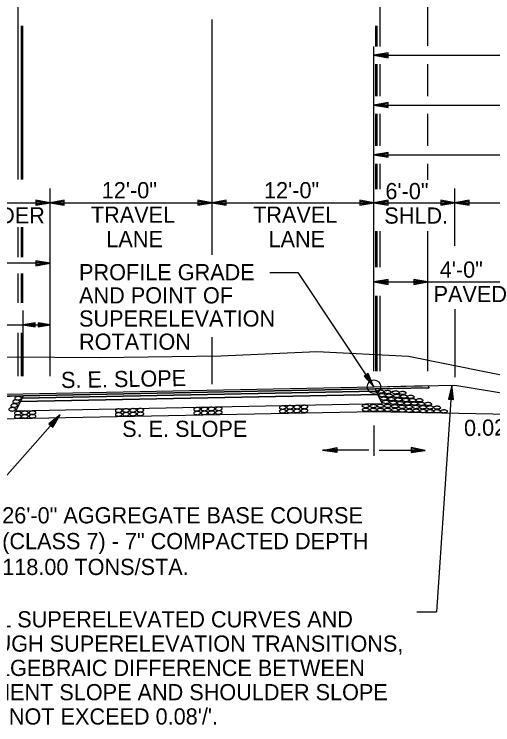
# Model space of a CAD drawing. Extents: x 1734743 to 1735935, y 759845 to 763831.
# Drawn here: x 1735690.2 to 1735725.6, y 762946.6 to 762999.3 of the extents above; entities that cross this region are included whole.
import ezdxf

# ---------------------------------------------------------------- set-up
doc = ezdxf.new("R2010")
doc.units = 0
for name, color, linetype in [('1', 7, 'Continuous'), ('10', 7, 'Continuous'), ('11', 7, 'Continuous'), ('19', 7, 'Continuous'), ('7', 7, 'Continuous'), ('8', 7, 'Continuous'), ('9', 7, 'Continuous'), ('Level 1', 7, 'Continuous'), ('R_Prop Surface', 7, 'Continuous')]:
    doc.layers.add(name, color=color, linetype=linetype)

# ---------------------------------------------------------------- blocks, each defined once
blk = doc.blocks.new('TM')
at = {"layer": '8'}
for p, q in [((-120.309, 21.181), (-119.787, -20.829)), ((0, 0), (-120.309, 21.181)), ((-31.382, 2.945), (-120.176, 10.512)), ((-119.787, -20.829), (0, 0)), ((-119.911, -10.826), (-31.307, -3.057))]:
    blk.add_line(p, q, dxfattribs=at)
blk = doc.blocks.new('ROCKS')
at = {"layer": '1'}
blk.add_spline([(0.013, 0.06), (0.053, 0.053), (0.107, 0.033), (0.133, 0.013), (0.133, -0.007), (0.12, -0.033), (0.107, -0.04), (0.073, -0.053), (0.033, -0.067), (0.013, -0.067), (-0.02, -0.06), (-0.06, -0.053), (-0.087, -0.047), (-0.113, -0.02), (-0.113, -0.007), (-0.107, 0.02), (-0.087, 0.033), (-0.067, 0.047), (-0.033, 0.053), (-0.02, 0.06), (0.013, 0.06)], degree=3, dxfattribs=at)

msp = doc.modelspace()

# ---------------------------------------------------------------- linework, layer by layer
at = {"layer": '11'}
for points in [[(1735627.813, 762973.378), (1735658.939, 762973.581), (1735670.487, 762973.921), (1735674.441, 762973.419), (1735679.922, 762973.479), (1735689.862, 762973.875), (1735696.495, 762973.834), (1735705.488, 762973.956), (1735712.606, 762974.261)], [(1735712.606, 762974.261), (1735719.4, 762973.921), (1735731.288, 762971.541), (1735744.875, 762966.441), (1735759.043, 762962.814)]]:
    msp.add_lwpolyline(points, dxfattribs=at)
at = {"layer": '19'}
for p, q in [((1735690.477, 762987.029), (1735690.477, 763000.514)), ((1735717.299, 762996.88), (1735717.299, 763000.515)), ((1735690.707, 762987.029), (1735690.707, 762998.398)), ((1735690.811, 762987.029), (1735690.811, 762998.398)), ((1735716.968, 762996.88), (1735716.968, 762998.399)), ((1735717.072, 762996.88), (1735717.072, 762998.399)), ((1735716.837, 762988.848), (1735716.837, 762996.88)), ((1735717.887, 762996.405), (1735716.837, 762996.221)), ((1735716.837, 762996.221), (1735796.837, 762996.221)), ((1735716.837, 762996.221), (1735717.887, 762996.037)), ((1735717.887, 762996.308), (1735717.117, 762996.247)), ((1735717.117, 762996.195), (1735717.887, 762996.125)), ((1735717.887, 762996.037), (1735717.887, 762996.405)), ((1735716.968, 762993.198), (1735716.968, 762995.562)), ((1735717.072, 762993.198), (1735717.072, 762995.562)), ((1735717.299, 762993.198), (1735717.299, 762995.562)), ((1735720.833, 762993.198), (1735720.833, 762995.562)), ((1735717.887, 762992.718), (1735716.837, 762992.534)), ((1735716.837, 762992.534), (1735717.887, 762992.351)), ((1735716.837, 762992.534), (1735756.837, 762992.534)), ((1735717.887, 762992.622), (1735717.117, 762992.561)), ((1735717.117, 762992.508), (1735717.887, 762992.438)), ((1735717.887, 762992.351), (1735717.887, 762992.718)), ((1735716.968, 762989.507), (1735716.968, 762991.879)), ((1735717.072, 762989.507), (1735717.072, 762991.879)), ((1735717.299, 762989.507), (1735717.299, 762991.879)), ((1735720.833, 762989.515), (1735720.833, 762991.879)), ((1735717.887, 762989.031), (1735716.837, 762988.848)), ((1735716.837, 762988.848), (1735717.887, 762988.664)), ((1735716.837, 762988.848), (1735746.837, 762988.848)), ((1735717.887, 762988.935), (1735717.117, 762988.874)), ((1735717.117, 762988.822), (1735717.887, 762988.751)), ((1735717.887, 762988.664), (1735717.887, 762989.031)), ((1735716.968, 762986.314), (1735716.968, 762988.189)), ((1735717.072, 762986.314), (1735717.072, 762988.189)), ((1735717.299, 762986.314), (1735717.299, 762988.189)), ((1735720.833, 762987.006), (1735720.833, 762988.189)), ((1735691.787, 762985.481), (1735691.787, 762985.114)), ((1735692.837, 762985.298), (1735691.787, 762985.481)), ((1735692.557, 762985.324), (1735691.787, 762985.385)), ((1735691.787, 762985.114), (1735692.837, 762985.298)), ((1735691.787, 762985.201), (1735692.557, 762985.271)), ((1735693.887, 762985.481), (1735692.837, 762985.298)), ((1735692.837, 762985.298), (1735693.887, 762985.114)), ((1735693.887, 762985.385), (1735693.117, 762985.324)), ((1735693.117, 762985.271), (1735693.887, 762985.201)), ((1735693.887, 762985.114), (1735693.887, 762985.481)), ((1735703.787, 762985.481), (1735703.787, 762985.114)), ((1735704.837, 762985.298), (1735703.787, 762985.481)), ((1735704.557, 762985.324), (1735703.787, 762985.385)), ((1735703.787, 762985.114), (1735704.837, 762985.298)), ((1735703.787, 762985.201), (1735704.557, 762985.271)), ((1735705.887, 762985.481), (1735704.837, 762985.298)), ((1735704.837, 762985.298), (1735705.887, 762985.114)), ((1735705.887, 762985.385), (1735705.117, 762985.324)), ((1735705.117, 762985.271), (1735705.887, 762985.201)), ((1735705.887, 762985.114), (1735705.887, 762985.481)), ((1735715.787, 762985.481), (1735715.787, 762985.114)), ((1735716.837, 762985.298), (1735715.787, 762985.481)), ((1735716.557, 762985.324), (1735715.787, 762985.394)), ((1735715.787, 762985.114), (1735716.837, 762985.298)), ((1735715.787, 762985.21), (1735716.557, 762985.271)), ((1735717.887, 762985.481), (1735716.837, 762985.298)), ((1735716.837, 762985.298), (1735717.887, 762985.114)), ((1735717.887, 762985.394), (1735717.117, 762985.324)), ((1735717.117, 762985.271), (1735717.887, 762985.21)), ((1735717.887, 762985.114), (1735717.887, 762985.481)), ((1735721.787, 762985.481), (1735721.787, 762985.114)), ((1735722.837, 762985.298), (1735721.787, 762985.481)), ((1735722.557, 762985.324), (1735721.787, 762985.385)), ((1735721.787, 762985.114), (1735722.837, 762985.298)), ((1735721.787, 762985.201), (1735722.557, 762985.271)), ((1735723.887, 762985.481), (1735722.837, 762985.298)), ((1735722.837, 762985.298), (1735723.887, 762985.114)), ((1735723.887, 762985.385), (1735723.117, 762985.324)), ((1735723.117, 762985.271), (1735723.887, 762985.201)), ((1735723.887, 762985.114), (1735723.887, 762985.481)), ((1735690.477, 762981.265), (1735690.477, 762983.479)), ((1735690.707, 762981.265), (1735690.707, 762983.479)), ((1735690.811, 762981.265), (1735690.811, 762983.479)), ((1735716.968, 762980.511), (1735716.968, 762983.182)), ((1735717.072, 762980.511), (1735717.072, 762983.182)), ((1735717.299, 762980.511), (1735717.299, 762983.182)), ((1735691.787, 762980.996), (1735691.787, 762980.629)), ((1735692.837, 762980.812), (1735691.787, 762980.996)), ((1735692.557, 762980.839), (1735691.787, 762980.9)), ((1735691.787, 762980.629), (1735692.837, 762980.812)), ((1735691.787, 762980.716), (1735692.557, 762980.786)), ((1735690.477, 762977.875), (1735690.477, 762980.042)), ((1735690.707, 762977.875), (1735690.707, 762980.042)), ((1735690.811, 762977.875), (1735690.811, 762980.042)), ((1735717.887, 762979.61), (1735716.837, 762979.426)), ((1735716.837, 762979.426), (1735726.944, 762979.426)), ((1735716.837, 762979.426), (1735717.887, 762979.242)), ((1735717.887, 762979.513), (1735717.117, 762979.452)), ((1735717.117, 762979.4), (1735717.887, 762979.33)), ((1735717.887, 762979.242), (1735717.887, 762979.61)), ((1735719.784, 762979.61), (1735719.784, 762979.242)), ((1735720.834, 762979.426), (1735719.784, 762979.61)), ((1735720.554, 762979.452), (1735719.784, 762979.513)), ((1735719.784, 762979.242), (1735720.834, 762979.426)), ((1735719.784, 762979.33), (1735720.554, 762979.4)), ((1735716.968, 762972.819), (1735716.968, 762978.395)), ((1735717.072, 762972.819), (1735717.072, 762978.395)), ((1735717.299, 762972.819), (1735717.299, 762978.395)), ((1735690.845, 762972.434), (1735690.845, 762977.3)), ((1735686.009, 762976.249), (1735692.837, 762976.249)), ((1735691.732, 762976.405), (1735690.837, 762976.249)), ((1735690.837, 762976.249), (1735691.732, 762976.092)), ((1735691.732, 762976.331), (1735691.076, 762976.271)), ((1735691.076, 762976.227), (1735691.732, 762976.174)), ((1735691.732, 762976.092), (1735691.732, 762976.405)), ((1735691.943, 762976.406), (1735691.943, 762976.092)), ((1735692.837, 762976.249), (1735691.943, 762976.406)), ((1735692.599, 762976.271), (1735691.943, 762976.324)), ((1735691.943, 762976.092), (1735692.837, 762976.249)), ((1735691.943, 762976.167), (1735692.599, 762976.227)), ((1735690.477, 762972.434), (1735690.477, 762975.651)), ((1735690.707, 762972.434), (1735690.707, 762975.651)), ((1735690.811, 762972.434), (1735690.811, 762975.651)), ((1735690.477, 762972.434), (1735690.477, 762974.126)), ((1735690.707, 762972.434), (1735690.707, 762974.126)), ((1735690.811, 762972.434), (1735690.811, 762974.126)), ((1735716.41, 762972.642), (1735716.107, 762972.438)), ((1735716.107, 762972.438), (1735716.837, 762971.665)), ((1735716.18, 762972.485), (1735716.66, 762971.882)), ((1735716.701, 762971.909), (1735716.335, 762972.586)), ((1735716.837, 762971.665), (1735716.41, 762972.642)), ((1735690.823, 762971.145), (1735716.837, 762971.665)), ((1735690.845, 762970.979), (1735716.844, 762971.499)), ((1735716.837, 762971.665), (1735722.837, 762971.785)), ((1735716.844, 762971.499), (1735720.928, 762971.58)), ((1735722.611, 762971.781), (1735722.357, 762970.745)), ((1735722.571, 762971.504), (1735722.45, 762970.744)), ((1735722.722, 762970.723), (1735722.611, 762971.781)), ((1735722.635, 762970.73), (1735722.62, 762971.501)), ((1735722.837, 762971.785), (1735736.976, 762969.429)), ((1735682.75, 762970.817), (1735690.845, 762970.979)), ((1735682.834, 762970.985), (1735690.823, 762971.145)), ((1735690.635, 762970.558), (1735717.126, 762971.087)), ((1735690.635, 762970.558), (1735717.126, 762971.087)), ((1735717.126, 762971.087), (1735690.635, 762970.558)), ((1735690.761, 762970.81), (1735717.002, 762971.335)), ((1735717.002, 762971.335), (1735690.761, 762970.81)), ((1735717.126, 762971.087), (1735717.002, 762971.335)), ((1735717.456, 762970.427), (1735717.126, 762971.087)), ((1735690.635, 762970.558), (1735690.298, 762969.884)), ((1735690.298, 762969.884), (1735717.456, 762970.427)), ((1735690.298, 762969.884), (1735717.456, 762970.427)), ((1735690.761, 762970.81), (1735690.635, 762970.558)), ((1735722.357, 762970.745), (1735722.722, 762970.723)), ((1735686.838, 762969.232), (1735716.835, 762969.832)), ((1735716.835, 762969.832), (1735736.976, 762969.429)), ((1735693.583, 762969.58), (1735687.017, 762962.178)), ((1735693.583, 762969.58), (1735692.75, 762968.916)), ((1735693.383, 762969.386), (1735692.823, 762968.858)), ((1735692.961, 762968.734), (1735693.42, 762969.353)), ((1735693.025, 762968.676), (1735693.583, 762969.58)), ((1735692.75, 762968.916), (1735693.025, 762968.676)), ((1735716.837, 762968.79), (1735716.837, 762966.537)), ((1735716.458, 762966.953), (1735713.037, 762966.953)), ((1735717.216, 762966.953), (1735720.637, 762966.953))]:
    msp.add_line(p, q, dxfattribs=at)
for points in [[(1735720.928, 762971.58), (1735716.92, 762971.5), (1735690.845, 762970.979), (1735690.845, 762970.979), (1735690.845, 762970.979), (1735682.749, 762970.815), (1735682.834, 762970.985), (1735682.834, 762970.985), (1735690.823, 762971.145), (1735716.837, 762971.665), (1735720.833, 762971.745), (1735720.833, 762971.745), (1735720.928, 762971.58), (1735720.928, 762971.58), (1735720.928, 762971.58)], [(1735717.002, 762971.335), (1735690.761, 762970.81), (1735690.761, 762970.81), (1735690.845, 762970.979), (1735690.845, 762970.979), (1735690.845, 762970.979), (1735716.92, 762971.5), (1735717.002, 762971.335), (1735717.002, 762971.335), (1735717.002, 762971.335), (1735717.002, 762971.335), (1735717.002, 762971.335)]]:
    msp.add_lwpolyline(points, dxfattribs=at)
at = {"layer": '7'}
for p, q in [((1735704.837, 762981.445), (1735704.837, 762998.868)), ((1735704.837, 762971.853), (1735704.837, 762975.324))]:
    msp.add_line(p, q, dxfattribs=at)
at = {"layer": '9'}
for p, q in [((1735720.833, 762996.914), (1735720.833, 763014.587)), ((1735716.837, 762972.824), (1735716.837, 762988.848)), ((1735692.837, 762972.434), (1735692.837, 762986.348)), ((1735722.837, 762982.111), (1735722.837, 762986.355)), ((1735682.837, 762985.298), (1735692.837, 762985.298)), ((1735692.837, 762985.298), (1735704.837, 762985.298)), ((1735704.837, 762985.298), (1735716.837, 762985.298)), ((1735716.837, 762985.298), (1735722.837, 762985.298)), ((1735722.837, 762985.298), (1735736.976, 762985.297)), ((1735720.833, 762972.824), (1735720.833, 762983.182)), ((1735692.837, 762980.812), (1735662.796, 762980.812)), ((1735722.837, 762977.417), (1735722.837, 762972.381)), ((1735722.611, 762971.781), (1735721.464, 762954.98))]:
    msp.add_line(p, q, dxfattribs=at)
for points in [[(1735709.131, 762980.137), (1735711.188, 762980.137), (1735716.837, 762971.665)], [(1735720.013, 762954.98), (1735721.464, 762954.98)]]:
    msp.add_lwpolyline(points, dxfattribs=at)
msp.add_circle((1735716.837, 762971.665), 0.5, dxfattribs=at)
at = {"layer": 'R_Prop Surface'}
for p, q in [((1735716.92, 762971.5), (1735717.456, 762970.427)), ((1735720.833, 762971.745), (1735720.928, 762971.58)), ((1735690.845, 762970.979), (1735690.298, 762969.884))]:
    msp.add_line(p, q, dxfattribs=at)

# ---------------------------------------------------------------- block references
at = {"layer": '19', "xscale": 0.008761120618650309}
for p, yscale, rotation in [((1735713.034, 762966.949), -0.008761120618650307, -179.20057588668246), ((1735720.637, 762966.949), 0.008761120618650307, -0.7994241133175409)]:
    msp.add_blockref('TM', p, dxfattribs=dict(at, yscale=yscale, rotation=rotation))
at = {"layer": 'Level 1'}
for p, xscale, yscale, rotation in [((1735717.328, 762971.307), 2.0116542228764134, -2.011654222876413, 177.9586193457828), ((1735717.861, 762971.278), 2.0116542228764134, -2.011654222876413, 177.9586193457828), ((1735718.46, 762971.248), 2.011654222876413, -2.0116542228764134, 177.95871721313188), ((1735690.436, 762970.814), 2.011654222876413, 2.0116542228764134, 2.041282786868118), ((1735717.453, 762971.048), 2.0116542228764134, -2.011654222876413, 177.9586193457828), ((1735717.598, 762970.787), 2.0116542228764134, -2.011654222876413, 177.9586193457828), ((1735717.979, 762971.013), 2.0116542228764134, -2.011654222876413, 177.9586193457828), ((1735718.143, 762970.752), 2.0116542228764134, -2.011654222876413, 177.9586193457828), ((1735718.547, 762970.986), 2.011654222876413, -2.0116542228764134, 177.95871721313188), ((1735718.672, 762970.719), 2.0116542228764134, -2.011654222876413, 177.9586193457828), ((1735718.979, 762971.209), 2.011654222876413, -2.0116542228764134, 177.95871721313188), ((1735719.07, 762970.941), 2.011654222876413, -2.0116542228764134, 177.95871721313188), ((1735719.575, 762970.922), 2.011654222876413, -2.0116542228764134, 177.95871721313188), ((1735690.16, 762970.273), 2.011654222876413, 2.0116542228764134, 2.041282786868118), ((1735690.289, 762970.565), 2.011654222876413, 2.0116542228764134, 2.041282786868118), ((1735716.244, 762970.239), 2.0116542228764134, -2.011654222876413, 177.9586193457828), ((1735716.815, 762970.237), 2.0116542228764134, -2.011654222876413, 177.9586193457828), ((1735717.338, 762970.248), 2.0116542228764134, -2.011654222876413, 177.9586193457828), ((1735717.745, 762970.538), 2.0116542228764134, -2.011654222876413, 177.9586193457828), ((1735717.874, 762970.246), 2.0116542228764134, -2.011654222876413, 177.9586193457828), ((1735718.286, 762970.484), 2.0116542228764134, -2.011654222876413, 177.9586193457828), ((1735718.408, 762970.221), 2.0116542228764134, -2.011654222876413, 177.9586193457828), ((1735718.808, 762970.45), 2.0116542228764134, -2.011654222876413, 177.9586193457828), ((1735718.94, 762970.176), 2.0116542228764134, -2.011654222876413, 177.9586193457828), ((1735719.209, 762970.684), 2.011654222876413, -2.0116542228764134, 177.95871721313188), ((1735719.338, 762970.426), 2.011654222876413, -2.0116542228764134, 177.95871721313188), ((1735719.714, 762970.668), 2.011654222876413, -2.0116542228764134, 177.95871721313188), ((1735719.849, 762970.42), 2.011654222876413, -2.0116542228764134, 177.95871721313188), ((1735720.225, 762970.666), 2.011654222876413, -2.0116542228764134, 177.95871721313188), ((1735720.361, 762970.405), 2.011654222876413, -2.0116542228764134, 177.95871721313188), ((1735720.87, 762970.393), 2.011654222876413, -2.0116542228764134, 177.95871721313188), ((1735690.013, 762969.995), 2.011654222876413, 2.0116542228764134, 2.041282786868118), ((1735690.42, 762969.713), 2.011654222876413, 2.0116542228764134, 2.041282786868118), ((1735690.944, 762969.739), 2.011654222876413, 2.0116542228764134, 2.041282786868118), ((1735691.514, 762969.743), 2.011654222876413, 2.0116542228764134, 2.041282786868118), ((1735697.896, 762969.895), 2.011654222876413, 2.0116542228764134, 3.0987721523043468), ((1735698.439, 762969.907), 2.011654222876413, 2.0116542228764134, 3.0987721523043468), ((1735698.961, 762969.918), 2.011654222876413, 2.0116542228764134, 3.0987721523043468), ((1735699.503, 762969.93), 2.011654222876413, 2.0116542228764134, 3.0987721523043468), ((1735699.504, 762969.65), 2.011654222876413, 2.0116542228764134, 3.0987721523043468), ((1735703.707, 762969.999), 2.011654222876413, 2.0116542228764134, 3.0987721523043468), ((1735703.708, 762969.719), 2.011654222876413, 2.0116542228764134, 3.0987721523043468), ((1735704.25, 762970.011), 2.011654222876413, 2.0116542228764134, 3.0987721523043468), ((1735704.251, 762969.731), 2.011654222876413, 2.0116542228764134, 3.0987721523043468), ((1735704.772, 762970.022), 2.011654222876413, 2.0116542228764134, 3.0987721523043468), ((1735704.773, 762969.742), 2.011654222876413, 2.0116542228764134, 3.0987721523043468), ((1735705.314, 762970.034), 2.011654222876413, 2.0116542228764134, 3.0987721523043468), ((1735705.315, 762969.754), 2.011654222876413, 2.0116542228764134, 3.0987721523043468), ((1735710.054, 762970.131), 2.011654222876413, 2.0116542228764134, 3.0987721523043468), ((1735710.055, 762969.851), 2.011654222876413, 2.0116542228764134, 3.0987721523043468), ((1735710.598, 762970.143), 2.011654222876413, 2.0116542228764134, 3.0987721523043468), ((1735710.599, 762969.863), 2.011654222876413, 2.0116542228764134, 3.0987721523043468), ((1735711.119, 762970.154), 2.011654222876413, 2.0116542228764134, 3.0987721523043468), ((1735711.12, 762969.874), 2.011654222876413, 2.0116542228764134, 3.0987721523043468), ((1735711.662, 762970.166), 2.011654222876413, 2.0116542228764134, 3.0987721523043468), ((1735711.663, 762969.886), 2.011654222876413, 2.0116542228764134, 3.0987721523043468), ((1735716.248, 762969.959), 2.0116542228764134, -2.011654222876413, 177.9586193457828), ((1735716.819, 762969.957), 2.0116542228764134, -2.011654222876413, 177.9586193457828), ((1735717.337, 762969.955), 2.0116542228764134, -2.011654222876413, 177.9586193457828), ((1735717.873, 762969.953), 2.0116542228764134, -2.011654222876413, 177.9586193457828), ((1735718.407, 762969.951), 2.0116542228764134, -2.011654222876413, 177.9586193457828), ((1735718.939, 762969.905), 2.0116542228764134, -2.011654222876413, 177.9586193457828), ((1735719.456, 762970.169), 2.011654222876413, -2.0116542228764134, 177.95871721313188), ((1735719.456, 762969.888), 2.011654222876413, -2.0116542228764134, 177.95871721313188), ((1735719.967, 762970.169), 2.011654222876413, -2.0116542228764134, 177.95871721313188), ((1735719.98, 762969.892), 2.011654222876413, -2.0116542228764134, 177.95871721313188), ((1735720.493, 762970.144), 2.011654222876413, -2.0116542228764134, 177.95871721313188), ((1735720.493, 762969.869), 2.011654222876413, -2.0116542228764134, 177.95871721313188), ((1735721.007, 762970.138), 2.011654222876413, -2.0116542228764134, 177.95871721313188), ((1735721.007, 762969.857), 2.011654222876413, -2.0116542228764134, 177.95871721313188), ((1735721.532, 762970.124), 2.011654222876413, -2.0116542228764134, 177.95871721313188), ((1735721.532, 762969.853), 2.011654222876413, -2.0116542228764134, 177.95871721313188), ((1735722.045, 762969.845), 2.011654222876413, -2.0116542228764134, 177.95871721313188), ((1735690.421, 762969.456), 2.011654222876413, 2.0116542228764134, 2.041282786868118), ((1735690.939, 762969.469), 2.011654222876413, 2.0116542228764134, 2.041282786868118), ((1735691.51, 762969.479), 2.011654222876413, 2.0116542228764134, 2.041282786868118), ((1735697.897, 762969.615), 2.011654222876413, 2.0116542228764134, 3.0987721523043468), ((1735698.44, 762969.627), 2.011654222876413, 2.0116542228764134, 3.0987721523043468), ((1735698.962, 762969.638), 2.011654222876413, 2.0116542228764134, 3.0987721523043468)]:
    msp.add_blockref('ROCKS', p, dxfattribs=dict(at, xscale=xscale, yscale=yscale, rotation=rotation))

# ---------------------------------------------------------------- texts
at = {"layer": '10'}
for s, p in [('6\'-0"', (1735717.686, 762985.56)), ('SHOULDER', (1735683.526, 762983.764)), ('SHLD.', (1735717.606, 762983.747)), ('PROFILE GRADE', (1735694.98, 762979.551)), ('AND POINT OF', (1735694.98, 762977.835)), ('SUPERELEVATION', (1735694.98, 762976.119)), ('ROTATION  ', (1735694.98, 762974.403)), ('S. E. SLOPE', (1735698.174, 762967.944)), ('ON ALL SUPERELEVATED CURVES AND', (1735684.246, 762953.829)), ('THROUGH SUPERELEVATION TRANSITIONS,', (1735684.246, 762952.029)), ('THE ALGEBRAIC DIFFERENCE BETWEEN', (1735684.246, 762950.229)), ('PAVEMENT SLOPE AND SHOULDER SLOPE', (1735684.246, 762948.429)), ("SHALL NOT EXCEED 0.08'/'.", (1735684.246, 762946.629))]:
    msp.add_text(s, height=1.2, dxfattribs=at).set_placement(p)
for s, rotation, p in [('S. E. SLOPE', 0.9769, (1735693.651, 762971.559)), ("0.02'/'", 1.0121, (1735723.524, 762968.003))]:
    msp.add_text(s, height=1.2, rotation=rotation, dxfattribs=at).set_placement(p)
at = {"layer": '19'}
for s, p in [('12\'-0"', (1735696.666, 762985.626)), ('12\'-0"', (1735708.689, 762985.626)), ('TRAVEL', (1735695.858, 762983.813)), ('TRAVEL', (1735707.881, 762983.813)), ('LANE', (1735697.001, 762982.001)), ('LANE', (1735709.024, 762982.001)), ('4\'-0"', (1735721.712, 762979.743)), ('PAVED', (1735721.258, 762977.93))]:
    msp.add_text(s, height=1.2, dxfattribs=at).set_placement(p)
for s, p in [('26\'-0" AGGREGATE BASE COURSE', (1735689.284, 762961.535)), ('(CLASS 7) - 7" COMPACTED DEPTH', (1735689.284, 762959.623)), ('118.00 TONS/STA.', (1735689.284, 762957.711))]:
    msp.add_text(s, height=1.2, rotation=360, dxfattribs=at).set_placement(p)

doc.saveas('drawing.dxf')
